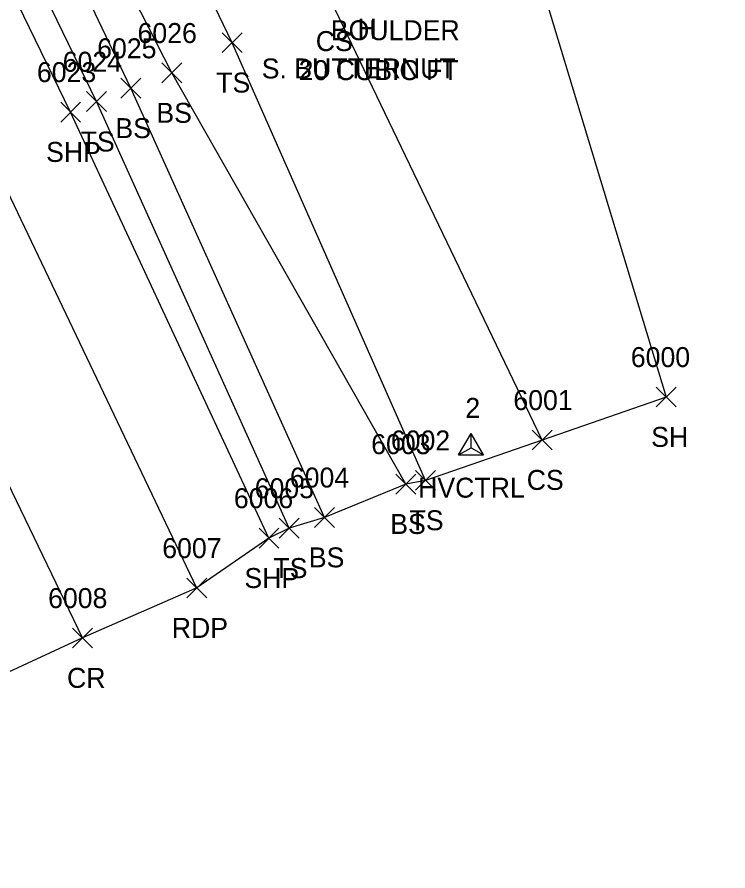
# Model space of a CAD drawing. Extents: x 1439173 to 1457902, y 641926 to 659889.
# Drawn here: x 1449144.6 to 1449215.9, y 643169.9 to 643255.5 of the extents above; entities that cross this region are included whole.
import ezdxf

# ---------------------------------------------------------------- set-up
doc = ezdxf.new("R2010")
doc.units = 0
for name, color, linetype in [('C_A', 7, 'Continuous'), ('C_I', 7, 'Continuous'), ('CPSM', 7, 'Continuous'), ('L_A', 7, 'Continuous'), ('L_C', 7, 'Continuous'), ('L_I', 7, 'Continuous'), ('L_TIC', 7, 'Continuous'), ('LELB', 7, 'Continuous'), ('LSOGP', 7, 'Continuous'), ('P_A', 7, 'Continuous'), ('P_I', 7, 'Continuous'), ('P_TIC', 7, 'Continuous'), ('PET', 7, 'Continuous'), ('PRC', 7, 'Continuous'), ('PSP', 7, 'Continuous')]:
    doc.layers.add(name, color=color, linetype=linetype)

msp = doc.modelspace()

# ---------------------------------------------------------------- linework, layer by layer
at = {"layer": 'CPSM'}
for p, q in [((1449188.844, 643211.608), (1449190.094, 643213.773)), ((1449188.844, 643211.608), (1449190.094, 643213.773)), ((1449188.844, 643211.608), (1449190.094, 643213.773)), ((1449188.844, 643211.608), (1449190.094, 643213.773)), ((1449188.844, 643211.608), (1449190.094, 643213.773)), ((1449188.844, 643211.608), (1449190.094, 643213.773)), ((1449188.844, 643211.608), (1449190.094, 643213.773)), ((1449188.844, 643211.608), (1449190.094, 643213.773)), ((1449188.844, 643211.608), (1449190.094, 643213.773)), ((1449191.344, 643211.608), (1449190.094, 643213.773)), ((1449190.094, 643212.329), (1449190.094, 643213.773)), ((1449191.344, 643211.608), (1449190.094, 643213.773)), ((1449190.094, 643212.329), (1449190.094, 643213.773)), ((1449191.344, 643211.608), (1449190.094, 643213.773)), ((1449190.094, 643212.329), (1449190.094, 643213.773)), ((1449191.344, 643211.608), (1449190.094, 643213.773)), ((1449190.094, 643212.329), (1449190.094, 643213.773)), ((1449191.344, 643211.608), (1449190.094, 643213.773)), ((1449190.094, 643212.329), (1449190.094, 643213.773)), ((1449191.344, 643211.608), (1449190.094, 643213.773)), ((1449190.094, 643212.329), (1449190.094, 643213.773)), ((1449191.344, 643211.608), (1449190.094, 643213.773)), ((1449190.094, 643212.329), (1449190.094, 643213.773)), ((1449191.344, 643211.608), (1449190.094, 643213.773)), ((1449190.094, 643212.329), (1449190.094, 643213.773)), ((1449191.344, 643211.608), (1449190.094, 643213.773)), ((1449190.094, 643212.329), (1449190.094, 643213.773)), ((1449188.844, 643211.608), (1449190.094, 643212.329)), ((1449188.844, 643211.608), (1449190.094, 643212.329)), ((1449188.844, 643211.608), (1449190.094, 643212.329)), ((1449188.844, 643211.608), (1449190.094, 643212.329)), ((1449188.844, 643211.608), (1449190.094, 643212.329)), ((1449188.844, 643211.608), (1449190.094, 643212.329)), ((1449188.844, 643211.608), (1449190.094, 643212.329)), ((1449188.844, 643211.608), (1449190.094, 643212.329)), ((1449188.844, 643211.608), (1449190.094, 643212.329)), ((1449190.094, 643212.329), (1449190.094, 643212.329)), ((1449190.094, 643212.329), (1449191.344, 643211.608)), ((1449190.094, 643212.329), (1449190.094, 643212.329)), ((1449190.094, 643212.329), (1449191.344, 643211.608)), ((1449190.094, 643212.329), (1449190.094, 643212.329)), ((1449190.094, 643212.329), (1449191.344, 643211.608)), ((1449190.094, 643212.329), (1449190.094, 643212.329)), ((1449190.094, 643212.329), (1449191.344, 643211.608)), ((1449190.094, 643212.329), (1449190.094, 643212.329)), ((1449190.094, 643212.329), (1449191.344, 643211.608)), ((1449190.094, 643212.329), (1449190.094, 643212.329)), ((1449190.094, 643212.329), (1449191.344, 643211.608)), ((1449190.094, 643212.329), (1449190.094, 643212.329)), ((1449190.094, 643212.329), (1449191.344, 643211.608)), ((1449190.094, 643212.329), (1449190.094, 643212.329)), ((1449190.094, 643212.329), (1449191.344, 643211.608)), ((1449190.094, 643212.329), (1449190.094, 643212.329)), ((1449190.094, 643212.329), (1449191.344, 643211.608)), ((1449188.844, 643211.608), (1449191.344, 643211.608)), ((1449188.844, 643211.608), (1449191.344, 643211.608)), ((1449188.844, 643211.608), (1449191.344, 643211.608)), ((1449188.844, 643211.608), (1449191.344, 643211.608)), ((1449188.844, 643211.608), (1449191.344, 643211.608)), ((1449188.844, 643211.608), (1449191.344, 643211.608)), ((1449188.844, 643211.608), (1449191.344, 643211.608)), ((1449188.844, 643211.608), (1449191.344, 643211.608)), ((1449188.844, 643211.608), (1449191.344, 643211.608))]:
    msp.add_line(p, q, dxfattribs=at)
at = {"layer": 'L_TIC'}
for points in [[(1449165.119, 643251.934), (1449167.119, 643253.934)], [(1449167.119, 643251.934), (1449165.119, 643253.934)], [(1449159.081, 643248.902), (1449161.081, 643250.902)], [(1449161.081, 643248.902), (1449159.081, 643250.902)], [(1449154.973, 643247.368), (1449156.973, 643249.368)], [(1449156.973, 643247.368), (1449154.973, 643249.368)], [(1449151.517, 643246.026), (1449153.517, 643248.026)], [(1449153.517, 643246.026), (1449151.517, 643248.026)], [(1449208.677, 643216.42), (1449210.677, 643218.42)], [(1449210.677, 643216.42), (1449208.677, 643218.42)], [(1449196.243, 643212.107), (1449198.243, 643214.107)], [(1449198.243, 643212.107), (1449196.243, 643214.107)], [(1449182.547, 643207.691), (1449184.547, 643209.691)], [(1449184.547, 643207.691), (1449182.547, 643209.691)], [(1449184.518, 643208.064), (1449186.518, 643210.064)], [(1449186.518, 643208.064), (1449184.518, 643210.064)], [(1449174.382, 643204.342), (1449176.382, 643206.342)], [(1449176.382, 643204.342), (1449174.382, 643206.342)], [(1449170.859, 643203.271), (1449172.859, 643205.271)], [(1449172.859, 643203.271), (1449170.859, 643205.271)]]:
    msp.add_lwpolyline(points, dxfattribs=at)
at = {"layer": 'LELB'}
for points in [[(1449171.859, 643204.271), (1449152.517, 643247.026), (1449132.219, 643288.764), (1449122.378, 643310.119), (1449100.36, 643355.437), (1449074.193, 643408.646), (1449061.442, 643437.344), (1449058.459, 643446.179), (1449059.498, 643448.737), (1449063.866, 643451.994), (1449068.537, 643452.637), (1449093.96, 643455.356), (1449106.857, 643455.835), (1449118.711, 643456.315), (1449141.251, 643448.308), (1449155.638, 643436.723), (1449167.589, 643412.763), (1449178.863, 643390.8)], [(1449185.518, 643209.064), (1449166.119, 643252.934), (1449146.621, 643293.4), (1449135.252, 643316.369), (1449112.615, 643360.357), (1449107.53, 643403.836), (1449099.062, 643420.554), (1449085.388, 643415.903), (1449070.113, 643449.829), (1449068.537, 643452.637)], [(1449197.243, 643213.107), (1449176.075, 643257.094), (1449156.693, 643299.916), (1449147.926, 643322.719), (1449124.746, 643365.215), (1449107.53, 643403.836)], [(1449183.547, 643208.691), (1449160.081, 643249.902), (1449139.1, 643290.891)], [(1449175.382, 643205.342), (1449155.973, 643248.368), (1449136.21, 643289.669)]]:
    msp.add_lwpolyline(points, dxfattribs=at)
at = {"layer": 'LSOGP'}
msp.add_lwpolyline([(1449194.834, 643353.895), (1449215.871, 643330.35), (1449186.149, 643291.146), (1449194.845, 643266.335), (1449209.673, 643217.418), (1449197.238, 643213.107), (1449185.516, 643209.063), (1449183.544, 643208.689), (1449175.385, 643205.343), (1449171.862, 643204.272), (1449169.823, 643203.272), (1449162.583, 643198.274), (1449151.132, 643193.265), (1449139.978, 643188.128), (1449131.437, 643184.414), (1449129.063, 643183.56), (1449120.711, 643179.943), (1449112.27, 643176.963), (1449094.044, 643169.914), (1449070.971, 643214.329), (1449034.432, 643246.164), (1449025.834, 643242.452), (1449007.56, 643279.063), (1448990.507, 643288.98)], dxfattribs=at)
at = {"layer": 'P_TIC'}
for points in [[(1449148.928, 643244.983), (1449150.928, 643246.983)], [(1449150.928, 643244.983), (1449148.928, 643246.983)], [(1449168.824, 643202.272), (1449170.824, 643204.272)], [(1449170.824, 643202.272), (1449168.824, 643204.272)], [(1449161.581, 643197.272), (1449163.581, 643199.272)], [(1449163.581, 643197.272), (1449161.581, 643199.272)], [(1449150.129, 643192.264), (1449152.129, 643194.264)], [(1449152.129, 643192.264), (1449150.129, 643194.264)]]:
    msp.add_lwpolyline(points, dxfattribs=at)
at = {"layer": 'PET'}
msp.add_lwpolyline([(1449162.581, 643198.272), (1449141.478, 643242.395), (1449121.689, 643284.019), (1449089.798, 643350.471), (1449063.608, 643404.763), (1449045.086, 643442.414), (1449024.862, 643484.454), (1449010.101, 643514.114), (1448990.81, 643553.035), (1448970.838, 643592.715), (1448947.224, 643637.956), (1448929.605, 643671.834), (1448913.026, 643703.205), (1448880.265, 643765.401), (1448860.142, 643803.648), (1448849.295, 643824.32), (1448831.931, 643856.996), (1448813.546, 643891.177), (1448792.864, 643930.507), (1448774.914, 643964.184), (1448756.706, 643999.716), (1448741.681, 644029.904), (1448721.663, 644072.108)], dxfattribs=at)
at = {"layer": 'PRC'}
msp.add_lwpolyline([(1449151.129, 643193.264), (1449129.917, 643237.179), (1449110.209, 643278.66), (1449077.821, 643346.328), (1449052.307, 643400.081), (1449033.568, 643437.636), (1449013.307, 643480.221), (1448998.166, 643509.98), (1448979.417, 643547.937), (1448959.999, 643587.026), (1448936.541, 643632.544), (1448918.641, 643666.677), (1448902.118, 643697.964), (1448893.713, 643713.684), (1448873.044, 643753.326), (1448854.508, 643788.551), (1448840.553, 643814.737), (1448825.904, 643842.483), (1448798.392, 643894.2), (1448777.046, 643935.058), (1448750.784, 643985.196), (1448731.141, 644023.278), (1448710.458, 644067.889)], dxfattribs=at)
at = {"layer": 'PSP'}
msp.add_lwpolyline([(1449169.824, 643203.272), (1449149.928, 643245.983), (1449130.544, 643285.723), (1449118.385, 643311.339), (1449097.457, 643354.399), (1449071.884, 643407.834), (1449056.011, 643441.145), (1449042.625, 643467.591), (1449032.608, 643488.349), (1449017.969, 643518.511), (1449011.01, 643533.154), (1448991.339, 643572.892), (1448977.119, 643597.858), (1448952.223, 643640.32)], dxfattribs=at)

# ---------------------------------------------------------------- texts
at = {"layer": 'C_A'}
msp.add_text('HVCTRL', height=2, dxfattribs=at).set_placement((1449184.787, 643207.329))
msp.add_text('HVCTRL', height=2, dxfattribs=at).set_placement((1449184.787, 643207.329))
msp.add_text('HVCTRL', height=2, dxfattribs=at).set_placement((1449184.787, 643207.329))
msp.add_text('HVCTRL', height=2, dxfattribs=at).set_placement((1449184.787, 643207.329))
msp.add_text('HVCTRL', height=2, dxfattribs=at).set_placement((1449184.787, 643207.329))
msp.add_text('HVCTRL', height=2, dxfattribs=at).set_placement((1449184.787, 643207.329))
msp.add_text('HVCTRL', height=2, dxfattribs=at).set_placement((1449184.787, 643207.329))
msp.add_text('HVCTRL', height=2, dxfattribs=at).set_placement((1449184.787, 643207.329))
msp.add_text('HVCTRL', height=2, dxfattribs=at).set_placement((1449184.787, 643207.329))
at = {"layer": 'C_I'}
msp.add_text('2', height=2, dxfattribs=at).set_placement((1449189.527, 643215.329))
msp.add_text('2', height=2, dxfattribs=at).set_placement((1449189.527, 643215.329))
msp.add_text('2', height=2, dxfattribs=at).set_placement((1449189.527, 643215.329))
msp.add_text('2', height=2, dxfattribs=at).set_placement((1449189.527, 643215.329))
msp.add_text('2', height=2, dxfattribs=at).set_placement((1449189.527, 643215.329))
msp.add_text('2', height=2, dxfattribs=at).set_placement((1449189.527, 643215.329))
msp.add_text('2', height=2, dxfattribs=at).set_placement((1449189.527, 643215.329))
msp.add_text('2', height=2, dxfattribs=at).set_placement((1449189.527, 643215.329))
msp.add_text('2', height=2, dxfattribs=at).set_placement((1449189.527, 643215.329))
at = {"layer": 'L_A'}
for s, p in [('BOULDER', (1449176.028, 643253.182)), ('H', (1449178.711, 643253.35)), ('CS', (1449174.516, 643252.094)), ('TS', (1449164.529, 643247.934)), ('BS', (1449158.522, 643244.902)), ('BS', (1449154.414, 643243.368)), ('TS', (1449150.927, 643242.026)), ('SH', (1449208.166, 643212.42)), ('CS', (1449195.684, 643208.107)), ('BS', (1449181.988, 643203.691)), ('TS', (1449183.927, 643204.064)), ('BS', (1449173.822, 643200.342)), ('TS', (1449170.269, 643199.271))]:
    msp.add_text(s, height=2, dxfattribs=at).set_placement(p)
at = {"layer": 'L_C'}
for s, p in [('S. BUTTERNUT', (1449169.096, 643249.35)), ('20 CUBIC FT', (1449172.8, 643249.182))]:
    msp.add_text(s, height=2, dxfattribs=at).set_placement(p)
at = {"layer": 'L_I'}
for s, p in [('6026', (1449156.64, 643252.902)), ('6025', (1449152.587, 643251.368)), ('6024', (1449149.131, 643250.026)), ('6000', (1449206.126, 643220.42)), ('6001', (1449194.345, 643216.107)), ('6002', (1449182.053, 643212.064)), ('6003', (1449180.082, 643211.691)), ('6004', (1449171.917, 643208.342)), ('6005', (1449168.395, 643207.271))]:
    msp.add_text(s, height=2, dxfattribs=at).set_placement(p)
at = {"layer": 'P_A'}
for s, p in [('SHP', (1449147.463, 643240.983)), ('SHP', (1449167.359, 643198.272)), ('RDP', (1449160.069, 643193.272)), ('CR', (1449149.562, 643188.264))]:
    msp.add_text(s, height=2, dxfattribs=at).set_placement(p)
at = {"layer": 'P_I'}
for s, p in [('6023', (1449146.542, 643248.983)), ('6006', (1449166.304, 643206.272)), ('6007', (1449159.117, 643201.272)), ('6008', (1449147.664, 643196.264))]:
    msp.add_text(s, height=2, dxfattribs=at).set_placement(p)

doc.saveas('drawing.dxf')
